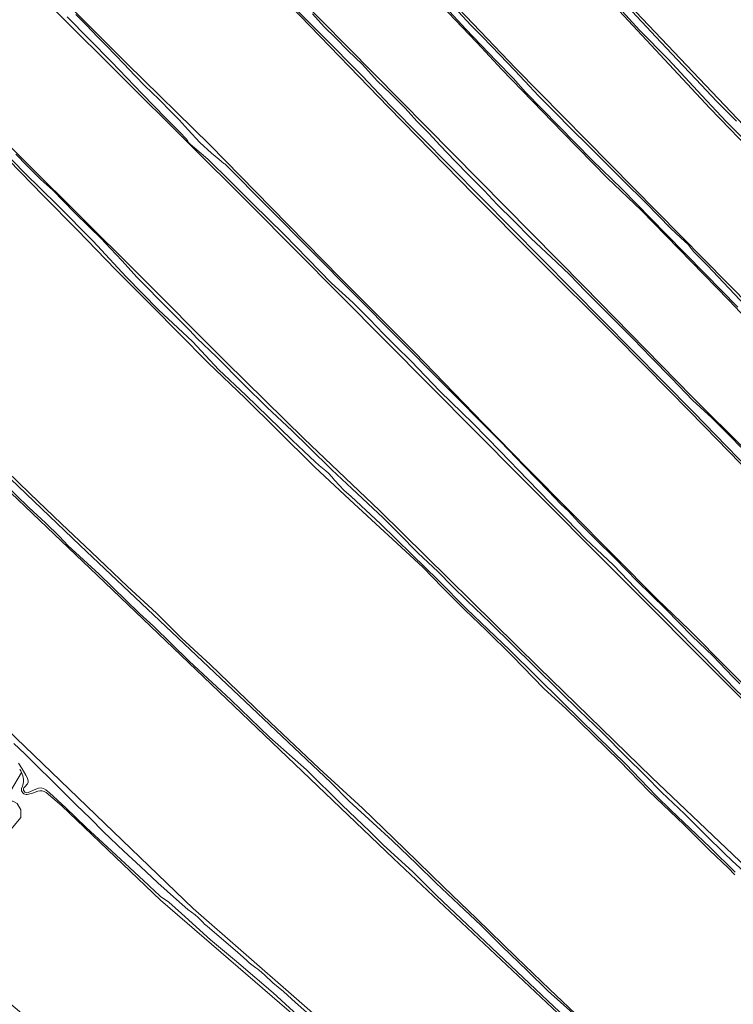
# Model space of a CAD drawing. Header units: metres. Extents: x 149984 to 156489, y 469398 to 478068.
# Tile 412 of 656: x 152679 to 152881, y 474618 to 474896. Entities that reach past the tile are written whole.
import ezdxf

# ---------------------------------------------------------------- set-up
doc = ezdxf.new("R2010")
doc.units = ezdxf.units.M
doc.header["$LTSCALE"] = 0.75
for name, color, linetype, lineweight in [('B-WE-GR-GRAS-GV', 252, 'Continuous', 13), ('B-WE-OG-TERREIN_OEVER-GV', 252, 'Continuous', 18), ('B-WE-OG-WATER-GV', 252, 'Continuous', 18), ('B-WE-OG-WATER_SLOOT-GV', 252, 'Continuous', 18)]:
    doc.layers.add(name, color=color, linetype=linetype, lineweight=lineweight)

msp = doc.modelspace()

# ---------------------------------------------------------------- linework, layer by layer
at = {"layer": 'B-WE-GR-GRAS-GV', "flags": 128}
for points in [[(152751.569, 475143.302), (152750.027, 475145.523), (152749.119, 475145.139), (152693.959, 475079.261), (152696.018, 475076.5), (152703.077, 475067.037), (152727.09, 475034.843), (152750.573, 475007.902), (152846.69, 474905.96), (152973.753, 474772.161), (153001.22, 474743.172), (153046.023, 474695.886), (153073.339, 474727.645), (152807.424, 475017.462)], [(152693.122, 475074.12), (152690.861, 475076.144), (152668.658, 475049.314), (152671.444, 475045.845), (152677.538, 475038.259), (152678.018, 475037.667), (152691.677, 475020.803), (152718.136, 474989.714), (152781.38, 474922.637), (152819.8, 474882.405), (152886.392, 474814.938)], [(152666.981, 475044.629), (152666.16, 475045.524), (152666.145, 475045.541), (152646.61, 475023.094), (152663.268, 475004.178), (152667.85, 474998.855), (152678.651, 474987.002), (152687.68, 474975.818), (152698.705, 474963.009), (152704.009, 474956.922), (152742.537, 474918.67), (152839.071, 474820.869), (152869.66, 474789.597), (152885.057, 474774.292), (152895.984, 474762.686), (152957.541, 474699.755), (152980.977, 474675.693), (153011.306, 474646.743), (153047.525, 474611.902)], [(152808.858, 474889.666), (152808.655, 474889.873), (152794.606, 474904.638), (152780.897, 474918.465), (152768.127, 474931.933), (152757.144, 474944.012), (152752.134, 474949.277), (152732.451, 474969.862), (152722.872, 474979.653), (152718.945, 474983.757), (152715.567, 474987.506), (152708.261, 474995.954), (152698.71, 475007.365), (152687.366, 475020.645), (152675.801, 475034.784)], [(152886.692, 474767.333), (152873.243, 474781.135), (152863.413, 474791.08), (152847.903, 474806.813), (152825.391, 474829.295), (152807.799, 474846.876), (152783.811, 474871.525), (152758.783, 474897.353), (152715.093, 474940.766), (152693.595, 474963.488), (152690.023, 474967.457), (152685.611, 474972.924), (152680.802, 474978.231), (152675.021, 474985.043), (152663.514, 474998.218), (152652.66, 475010.224), (152644.281, 475019.545)], [(152891.964, 474853.311), (152880.437, 474865.244), (152874.637, 474871.181), (152843.915, 474904.308), (152829.739, 474918.963), (152811.742, 474938.092), (152796.259, 474954.921), (152787.833, 474963.58), (152771.969, 474980.381), (152761.486, 474991.513)], [(152683.282, 474910.46), (152709.797, 474883.866), (152733.209, 474860.839), (152750.568, 474843.128), (152770.235, 474823.124), (152791.123, 474802.201), (152810.63, 474782.016), (152822.908, 474769.473), (152859.813, 474732.4), (152868.812, 474723.734), (152879.79, 474712.688), (152888.266, 474704.319)], [(152537.4, 474892.813), (152505.637, 474855.498), (152547.177, 474817.398), (152554.072, 474810.902), (152561.372, 474804.173), (152570.056, 474795.972), (152574.072, 474792.5), (152575.734, 474791.06), (152577.396, 474789.366), (152582.391, 474784.227), (152607.255, 474760.804), (152610.741, 474757.769), (152613.403, 474755.433), (152615.575, 474753.287), (152622.098, 474746.822), (152640.707, 474729.292), (152728.549, 474644.89), (152828.165, 474557.842)], [(152880.346, 474568.434), (152876.51, 474572.347), (152866.917, 474582.1), (152785.17, 474659.045), (152701.429, 474739.081), (152644.094, 474793.655), (152634.987, 474801.924), (152628.621, 474807.592), (152620.081, 474815.397), (152609.997, 474825.184), (152603.913, 474831.129), (152593.546, 474840.523), (152585.111, 474848.251), (152576.354, 474856.776), (152568.332, 474864.444), (152562.486, 474869.903), (152552.418, 474879.462), (152548.558, 474882.982), (152545.421, 474885.679), (152538.928, 474892.659)], [(153021.466, 474671.066), (153019.534, 474672.647), (153017.157, 474674.88), (152994.304, 474698.252), (152976.613, 474716.656), (152952.795, 474740.902), (152935.467, 474758.837), (152918.636, 474776.533), (152897.967, 474797.994), (152880.011, 474816.929), (152855.276, 474842.375), (152845.752, 474851.458), (152833.083, 474864.298), (152815.821, 474882.173), (152808.858, 474889.666)], [(152881.739, 474654.473), (152879.853, 474656.386), (152874.647, 474661.317), (152867.333, 474668.681), (152857.515, 474677.961), (152849.147, 474686.658), (152841.537, 474694.04), (152834.001, 474701.352), (152827.724, 474707.166), (152818.897, 474716.269), (152811.407, 474723.579), (152805.434, 474729.302), (152799.03, 474735.71), (152793.469, 474741.422), (152772.834, 474760.47), (152762.846, 474769.84), (152752.265, 474780.244), (152743.27, 474789.261), (152732.773, 474799.184), (152724.334, 474807.706), (152717.017, 474815.101), (152706.509, 474825.553), (152695.819, 474836.694), (152686.106, 474846.547), (152673.07, 474859.828)], [(152672.352, 474771.907), (152682.273, 474762.288), (152691.255, 474753.641), (152699.646, 474745.763), (152709.924, 474735.967), (152718.157, 474728.382), (152725.294, 474721.233), (152733.296, 474713.937), (152741.245, 474706.292), (152750.435, 474697.485), (152764.141, 474684.537), (152776.393, 474673.257), (152788.431, 474661.724), (152799.438, 474650.907), (152808.631, 474642.055), (152819.87, 474631.142), (152829.343, 474622.054), (152840.264, 474611.709)], [(152648.184, 474642.859), (152654.083, 474649.002), (152673.671, 474672.817), (152679.992, 474683.392)], [(152679.992, 474683.392), (152673.671, 474672.817), (152676.179, 474675.226), (152677.523, 474675.287), (152678.697, 474674.628), (152679.747, 474672.773), (152679.781, 474670.598), (152655.428, 474641.45), (152654.434, 474637.211), (152658.472, 474633.593), (152675.038, 474619.442), (152724.792, 474577.297)], [(152774.873, 474599.259), (152719.31, 474647.281), (152702.252, 474663.533), (152699.836, 474665.835), (152691.332, 474673.937), (152686.935, 474677.736)]]:
    msp.add_lwpolyline(points, dxfattribs=at)
msp.add_lwpolyline([(152586.665, 474952.317), (152586.665, 474950.2), (152635.48, 474901.252), (152712.342, 474825.052), (152737.727, 474799.472), (152759.921, 474777.727), (152781.192, 474757.405), (152807.373, 474731.708), (152826.184, 474713.136), (152858.259, 474681.913), (152961.579, 474583.752), (153019.92, 474528.454), (153031.694, 474517.474), (153050.347, 474542.212), (153044.195, 474548.109), (153023.518, 474567.929), (152935.518, 474652.279), (152821.085, 474766.976), (152744.621, 474843.97), (152671.993, 474916.201), (152610.212, 474979.304)], close=True, dxfattribs=at)
at = {"layer": 'B-WE-GR-GRAS-GV'}
for points in [[(152679.992, 474683.392, 0.0470503), (152679.443, 474684.344)], [(152680.499, 474681.484, 0.084999), (152679.992, 474683.392)], [(152679.992, 474678.88, 0.1566412), (152680.499, 474681.484)], [(152681.591, 474677.175, -0.5556434), (152679.992, 474678.88)], [(152684.556, 474678.087, -0.0590145), (152681.591, 474677.175)], [(152686.935, 474677.736, 0.210295), (152684.556, 474678.087)]]:
    msp.add_lwpolyline(points, format="xyb", dxfattribs=at)
at = {"layer": 'B-WE-OG-TERREIN_OEVER-GV', "flags": 128}
for points in [[(152973.753, 474772.161), (152846.69, 474905.96), (152750.573, 475007.902), (152727.09, 475034.843), (152703.077, 475067.037)], [(153022.084, 474670.68), (153023.522, 474672.571), (153023.498, 474672.545), (153007.458, 474689.148), (152984.353, 474712.234), (152886.392, 474814.938), (152819.8, 474882.405), (152781.38, 474922.637), (152718.136, 474989.714), (152691.677, 475020.803), (152678.018, 475037.667)], [(153047.525, 474611.902), (153011.306, 474646.743), (152980.977, 474675.693), (152957.541, 474699.755), (152895.984, 474762.686), (152885.057, 474774.292), (152869.66, 474789.597), (152839.071, 474820.869), (152742.537, 474918.67), (152704.009, 474956.922), (152698.705, 474963.009), (152687.68, 474975.818), (152678.651, 474987.002), (152667.85, 474998.855), (152663.268, 475004.178), (152646.61, 475023.094), (152646.281, 475022.888)], [(152644.281, 475019.545), (152652.66, 475010.224), (152663.514, 474998.218), (152675.021, 474985.043), (152680.802, 474978.231), (152685.611, 474972.924), (152690.023, 474967.457), (152693.595, 474963.488), (152715.093, 474940.766), (152758.783, 474897.353), (152783.811, 474871.525), (152807.799, 474846.876), (152825.391, 474829.295), (152847.903, 474806.813), (152863.413, 474791.08), (152873.243, 474781.135), (152886.692, 474767.333)], [(152935.954, 474717.425), (152870.073, 474785.291), (152784.268, 474872.007), (152776.425, 474880.261), (152764.714, 474892.074), (152754.524, 474902.354), (152743.593, 474913.533), (152733.381, 474923.448), (152724.086, 474932.695), (152717.916, 474938.717), (152712.717, 474944.071), (152705.642, 474951.366), (152697.413, 474960.149), (152689.694, 474968.907), (152678.544, 474981.928), (152667.181, 474995.253), (152657.887, 475005.754), (152649.527, 475014.58), (152645.197, 475019.009), (152644.829, 475019.426), (152644.571, 475019.877), (152644.501, 475020.132)], [(152737.186, 475017.76), (152738.535, 475015.907), (152742.383, 475011.61), (152748.061, 475005.607), (152751.625, 475001.942), (152756.546, 474996.792), (152761.486, 474991.513), (152771.969, 474980.381), (152787.833, 474963.58), (152796.259, 474954.921), (152811.742, 474938.092), (152829.739, 474918.963), (152843.915, 474904.308), (152874.637, 474871.181), (152880.437, 474865.244), (152891.964, 474853.311)], [(152888.266, 474704.319), (152879.79, 474712.688), (152868.812, 474723.734), (152859.813, 474732.4), (152822.908, 474769.473), (152810.63, 474782.016), (152791.123, 474802.201), (152770.235, 474823.124), (152750.568, 474843.128), (152733.209, 474860.839), (152709.797, 474883.866), (152683.282, 474910.46), (152682.784, 474911.509), (152682.34, 474912.502), (152681.455, 474913.606), (152679.575, 474914.598), (152676.034, 474917.852), (152655.891, 474937.595), (152634.573, 474959.538), (152623.311, 474971.204), (152614.088, 474981.843), (152612.83, 474983.86), (152612.23, 474983.791)], [(152610.212, 474979.304), (152671.993, 474916.201), (152744.621, 474843.97), (152821.085, 474766.976), (152935.518, 474652.279), (153023.518, 474567.929)], [(153029.445, 474514.96), (153031.2, 474516.922), (153031.694, 474517.474), (153019.92, 474528.454), (152961.579, 474583.752), (152858.259, 474681.913), (152826.184, 474713.136), (152807.373, 474731.708), (152781.192, 474757.405), (152759.921, 474777.727), (152737.727, 474799.472), (152712.342, 474825.052), (152635.48, 474901.252), (152586.665, 474950.2), (152586.665, 474952.317)], [(153042.536, 474695.066), (153035.503, 474702.452), (153018.526, 474720.475), (153013.684, 474725.493), (152953.907, 474789.255), (152895.371, 474850.872), (152886.349, 474860.396), (152879.262, 474867.425), (152872.415, 474874.753), (152862.848, 474885.029), (152854.807, 474893.257), (152849.911, 474898.64), (152841.689, 474907.212), (152831.9, 474917.439)], [(152794.606, 474904.638), (152808.655, 474889.873), (152808.858, 474889.666), (152815.821, 474882.173), (152833.083, 474864.298), (152845.752, 474851.458), (152855.276, 474842.375), (152880.011, 474816.929), (152897.967, 474797.994), (152918.636, 474776.533), (152935.467, 474758.837), (152952.795, 474740.902), (152976.613, 474716.656), (152994.304, 474698.252), (153017.157, 474674.88), (153019.534, 474672.647), (153021.466, 474671.066)], [(152762.238, 474897.853), (152765.587, 474894.18), (152768.738, 474891.073), (152772.316, 474887.482), (152776.417, 474883.519), (152780.61, 474878.98), (152784.296, 474875.377), (152788.452, 474871.198), (152791.754, 474867.522), (152795.138, 474864.129), (152798.408, 474860.683), (152802.495, 474856.356), (152806.544, 474852.28), (152810.854, 474847.928), (152814.542, 474843.935), (152819.238, 474839.324), (152823.998, 474834.486), (152831.287, 474827.692), (152835.076, 474824.052), (152839.547, 474819.453), (152843.564, 474815.415), (152847.603, 474811.37), (152852.989, 474805.987), (152858.088, 474800.715), (152863.943, 474794.778), (152869.799, 474788.683), (152875.273, 474783.616), (152877.997, 474780.879), (152880.53, 474778.367), (152883.481, 474775.376)], [(152882.623, 474814.906), (152873.263, 474824.488), (152862.27, 474835.661), (152849.805, 474848.425), (152841.368, 474856.545), (152822.569, 474875.697), (152818.999, 474879.695), (152814.317, 474884.536), (152809.884, 474889.125), (152805.625, 474893.557), (152799.878, 474899.746)], [(152803.594, 474898.494), (152807.032, 474894.68), (152810.34, 474891.347), (152815.305, 474886.299), (152819.445, 474881.973), (152822.309, 474878.819), (152826.185, 474874.709), (152831.033, 474869.945), (152835.312, 474865.485), (152840.464, 474860.433), (152843.369, 474857.531), (152850.136, 474850.798), (152856.534, 474844.417), (152863.6, 474837.213), (152866.332, 474834.651), (152868.566, 474832.693), (152869.139, 474831.951), (152869.643, 474831.158), (152870.133, 474830.586), (152874.028, 474826.705), (152878.534, 474821.949), (152884.782, 474815.321)], [(152851.39, 474899.947), (152859.409, 474891.43), (152865.422, 474885.02), (152870.729, 474879.375), (152876.662, 474873.122), (152882.255, 474867.585)], [(152882.119, 474706.693), (152872.54, 474716.538), (152863.781, 474725.417), (152855.669, 474733.403), (152847.43, 474742.021), (152842.686, 474746.46), (152839.504, 474749.41), (152834.214, 474754.931), (152829.576, 474759.524), (152823.179, 474766.127), (152815.319, 474774.264), (152807.708, 474782.038), (152798.312, 474791.224), (152790.181, 474799.66), (152785.735, 474804.005), (152782.351, 474807.365), (152778.366, 474811.591), (152773.695, 474816.229), (152767.686, 474821.762), (152760.971, 474828.633), (152754.224, 474835.541), (152745.305, 474844.261), (152739.177, 474850.396), (152732.647, 474856.772), (152728.932, 474859.98), (152727.698, 474861.008), (152727.204, 474861.513), (152726.988, 474861.913), (152726.653, 474862.492), (152726.019, 474863.135), (152725.266, 474863.885), (152720.781, 474868.372), (152714.099, 474875.279), (152705.451, 474884.342), (152692.921, 474897.045)], [(152695.338, 474897.723), (152698.257, 474894.761), (152701.522, 474891.285), (152703.805, 474889.031), (152706.679, 474886.139), (152708.777, 474883.895), (152712.067, 474880.342), (152714.854, 474877.579), (152718.795, 474873.759), (152722.485, 474869.952), (152724.589, 474867.89), (152727.148, 474865.086), (152730.414, 474861.504), (152733.715, 474858.494), (152735.748, 474856.821), (152736.527, 474856.111), (152737.194, 474855.606), (152737.479, 474855.439), (152798.767, 474793.724), (152814.545, 474777.874), (152815.431, 474776.921), (152822.13, 474770), (152829.014, 474762.923), (152832.543, 474759.218), (152834.662, 474757.218), (152837.653, 474754.026), (152842.323, 474749.326), (152847.87, 474743.894), (152854.1, 474737.505), (152862.247, 474729.519), (152869.679, 474721.95), (152875.477, 474716.34), (152881.142, 474710.391), (152883.14, 474708.444)], [(152881.849, 474655.181), (152874.73, 474662.182), (152869.052, 474667.64), (152863.766, 474672.649), (152859.493, 474676.736), (152852.77, 474683.736), (152851.136, 474685.501), (152842.668, 474693.723), (152832.854, 474703.393), (152818.118, 474717.958), (152805.868, 474729.652), (152797.828, 474737.777), (152790.347, 474745.011), (152781.491, 474753.662), (152773.167, 474761.427), (152771.153, 474763.185), (152769.871, 474764.53), (152768.471, 474766), (152767.781, 474766.934), (152766.794, 474768.007), (152766.014, 474768.651), (152765.094, 474769.414), (152764.165, 474770.156), (152762.976, 474771.274), (152761.648, 474772.521), (152759.747, 474774.279), (152758.279, 474775.671), (152756.554, 474777.306), (152749.739, 474783.9), (152743.404, 474790.041), (152735.747, 474797.238), (152728.287, 474805.194), (152718.758, 474814.233), (152709.602, 474823.533), (152700.192, 474833.652), (152690.053, 474843.874), (152680.853, 474852.867), (152671.346, 474862.504)], [(152673.07, 474859.828), (152686.106, 474846.547), (152695.819, 474836.694), (152706.509, 474825.553), (152717.017, 474815.101), (152724.334, 474807.706), (152732.773, 474799.184), (152743.27, 474789.261), (152752.265, 474780.244), (152762.846, 474769.84), (152772.834, 474760.47), (152793.469, 474741.422), (152799.03, 474735.71), (152805.434, 474729.302), (152811.407, 474723.579), (152818.897, 474716.269), (152827.724, 474707.166), (152834.001, 474701.352), (152841.537, 474694.04), (152849.147, 474686.658), (152857.515, 474677.961), (152867.333, 474668.681), (152874.647, 474661.317), (152879.853, 474656.386), (152881.739, 474654.473)], [(152678.321, 474858.198), (152681.576, 474854.87), (152685.465, 474851.081), (152688.786, 474848.044), (152691.797, 474844.918), (152695.018, 474841.599), (152699.054, 474837.651), (152702.488, 474834.377), (152705.163, 474831.523), (152708.307, 474828.155), (152712.664, 474823.35), (152715.315, 474820.699), (152719.053, 474816.839), (152723.132, 474812.775), (152727.545, 474808.373), (152729.541, 474806.207), (152735.157, 474800.871), (152742.804, 474793.111), (152749.366, 474786.707), (152756.506, 474779.954), (152761.211, 474775.382), (152767.732, 474768.922), (152773.379, 474763.679), (152777.894, 474759.4), (152782.296, 474755.389), (152786.73, 474750.949), (152792.052, 474745.525), (152797.859, 474740.086), (152801.817, 474736.033), (152806.048, 474731.955), (152812.512, 474725.701), (152819.069, 474719.267), (152824.685, 474713.698), (152832.291, 474706.176), (152837.69, 474700.927), (152844.177, 474694.67), (152851.037, 474687.81), (152856.307, 474682.612), (152861.139, 474677.684), (152867.477, 474671.716), (152873.725, 474665.439), (152878.598, 474660.669), (152881.045, 474658.268), (152885.116, 474654.637)], [(152944.464, 474454.624), (152929.741, 474467.499), (152928.132, 474468.899), (152924.863, 474471.742), (152916.237, 474478.694), (152906.007, 474487.887), (152828.165, 474557.842), (152728.549, 474644.89), (152640.707, 474729.292), (152622.098, 474746.822), (152615.575, 474753.287), (152613.403, 474755.433), (152610.741, 474757.769), (152607.255, 474760.804), (152582.391, 474784.227), (152577.396, 474789.366), (152575.734, 474791.06), (152574.072, 474792.5), (152570.056, 474795.972), (152561.372, 474804.173), (152554.072, 474810.902), (152547.177, 474817.398), (152505.637, 474855.498), (152504.788, 474854.51)], [(152644.094, 474793.655), (152701.429, 474739.081), (152785.17, 474659.045), (152866.917, 474582.1), (152876.51, 474572.347), (152880.346, 474568.434)], [(152652.815, 474789.298), (152696.543, 474747.584), (152767.501, 474680.514), (152772.685, 474675.307), (152779.298, 474669.139), (152784.866, 474664.008), (152791.735, 474657.542), (152797.248, 474652.046), (152803.624, 474646.017), (152809.855, 474640.158), (152815.812, 474634.244), (152823.069, 474627.274), (152828.947, 474621.573), (152835.915, 474615.313)], [(152840.264, 474611.709), (152829.343, 474622.054), (152819.87, 474631.142), (152808.631, 474642.055), (152799.438, 474650.907), (152788.431, 474661.724), (152776.393, 474673.257), (152764.141, 474684.537), (152750.435, 474697.485), (152741.245, 474706.292), (152733.296, 474713.937), (152725.294, 474721.233), (152718.157, 474728.382), (152709.924, 474735.967), (152699.646, 474745.763), (152691.255, 474753.641), (152682.273, 474762.288), (152672.352, 474771.907)], [(152835.393, 474612.639), (152828.809, 474618.8), (152821.906, 474625.362), (152811.249, 474635.53), (152797.334, 474648.615), (152790.668, 474655.241), (152782.253, 474662.911), (152778.396, 474666.823), (152770.682, 474674.165), (152760.534, 474684.156), (152750.095, 474693.324), (152739.136, 474703.897), (152727.356, 474714.841), (152717.317, 474724.75), (152713.378, 474728.325), (152701.972, 474739.435), (152693.083, 474747.595), (152690.693, 474750.098), (152686.727, 474753.937), (152682.059, 474758.314), (152674.756, 474765.347)], [(152677.803, 474691.527), (152680.857, 474688.652), (152683.782, 474685.77), (152689.204, 474680.418), (152695.545, 474674.103), (152699.393, 474670.446), (152703.177, 474666.633), (152708.871, 474661.083), (152713.621, 474656.771), (152718.513, 474652.213), (152723.792, 474647.409), (152727.033, 474644.625), (152729.075, 474643.107), (152729.914, 474642.397), (152730.696, 474641.593), (152731.271, 474641.002), (152731.709, 474640.518), (152732.441, 474639.874), (152735.843, 474637), (152740.42, 474633.145), (152742.63, 474631.166), (152743.757, 474630.118), (152744.403, 474629.521), (152745.077, 474628.972), (152746.255, 474628.172), (152746.849, 474627.746), (152747.805, 474626.942), (152748.804, 474626.025), (152751.083, 474623.899), (152754.052, 474621.451), (152757.425, 474618.35), (152760.569, 474615.608)], [(152680.864, 474679.285), (152681.625, 474680.131), (152681.845, 474680.589), (152681.858, 474680.903), (152681.767, 474681.4), (152681.533, 474681.925), (152681.194, 474682.636), (152680.181, 474684.438), (152679.117, 474686.05)], [(152684.021, 474678.654), (152681.828, 474677.71)], [(152758.054, 474614.786), (152751.179, 474621.085), (152740.781, 474629.952), (152733.418, 474636.069), (152725.176, 474643.489), (152721.629, 474646.659), (152720.108, 474647.695), (152719.389, 474648.247), (152718.721, 474648.846), (152717.892, 474649.646), (152715.9, 474651.531), (152711.95, 474655.142), (152705.407, 474661.214), (152698.212, 474667.817), (152692.507, 474673.337), (152687.837, 474677.611), (152686.883, 474678.48)], [(152934.438, 474396.135), (152813.5, 474502.254), (152784.625, 474526.514), (152724.792, 474577.297), (152675.038, 474619.442), (152658.472, 474633.593), (152654.434, 474637.211), (152655.428, 474641.45), (152679.781, 474670.598), (152679.747, 474672.773), (152678.697, 474674.628), (152677.523, 474675.287), (152676.179, 474675.226), (152673.671, 474672.817), (152654.083, 474649.002), (152648.184, 474642.859)], [(152686.935, 474677.736), (152691.332, 474673.937), (152699.836, 474665.835), (152702.252, 474663.533), (152719.31, 474647.281), (152774.873, 474599.259)]]:
    msp.add_lwpolyline(points, dxfattribs=at)
at = {"layer": 'B-WE-OG-TERREIN_OEVER-GV'}
for points in [[(152679.443, 474684.344, -0.0470503), (152679.992, 474683.392)], [(152679.992, 474683.392, -0.084999), (152680.499, 474681.484)], [(152680.499, 474681.484, -0.1566412), (152679.992, 474678.88)], [(152679.992, 474678.88, 0.5556434), (152681.591, 474677.175)], [(152681.828, 474677.71, -0.8551432), (152680.864, 474679.285)], [(152681.591, 474677.175, 0.0590145), (152684.556, 474678.087)], [(152686.883, 474678.48, 0.3011794), (152684.021, 474678.654)], [(152684.556, 474678.087, -0.210295), (152686.935, 474677.736)]]:
    msp.add_lwpolyline(points, format="xyb", dxfattribs=at)
at = {"layer": 'B-WE-OG-WATER-GV', "flags": 128}
for points in [[(152835.915, 474615.313), (152828.947, 474621.573), (152823.069, 474627.274), (152815.812, 474634.244), (152809.855, 474640.158), (152803.624, 474646.017), (152797.248, 474652.046), (152791.735, 474657.542), (152784.866, 474664.008), (152779.298, 474669.139), (152772.685, 474675.307), (152767.501, 474680.514), (152696.543, 474747.584), (152652.815, 474789.298)], [(152674.756, 474765.347), (152682.059, 474758.314), (152686.727, 474753.937), (152690.693, 474750.098), (152693.083, 474747.595), (152701.972, 474739.435), (152713.378, 474728.325), (152717.317, 474724.75), (152727.356, 474714.841), (152739.136, 474703.897), (152750.095, 474693.324), (152760.534, 474684.156), (152770.682, 474674.165), (152778.396, 474666.823), (152782.253, 474662.911), (152790.668, 474655.241), (152797.334, 474648.615), (152811.249, 474635.53), (152821.906, 474625.362), (152828.809, 474618.8), (152835.393, 474612.639)], [(152760.569, 474615.608), (152757.425, 474618.35), (152754.052, 474621.451), (152751.083, 474623.899), (152748.804, 474626.025), (152747.805, 474626.942), (152746.849, 474627.746), (152746.255, 474628.172), (152745.077, 474628.972), (152744.403, 474629.521), (152743.757, 474630.118), (152742.63, 474631.166), (152740.42, 474633.145), (152735.843, 474637), (152732.441, 474639.874), (152731.709, 474640.518), (152731.271, 474641.002), (152730.696, 474641.593), (152729.914, 474642.397), (152729.075, 474643.107), (152727.033, 474644.625), (152723.792, 474647.409), (152718.513, 474652.213), (152713.621, 474656.771), (152708.871, 474661.083), (152703.177, 474666.633), (152699.393, 474670.446), (152695.545, 474674.103), (152689.204, 474680.418), (152683.782, 474685.77), (152680.857, 474688.652), (152677.803, 474691.527)], [(152679.117, 474686.05), (152680.181, 474684.438), (152681.194, 474682.636), (152681.533, 474681.925), (152681.767, 474681.4), (152681.858, 474680.903), (152681.845, 474680.589), (152681.625, 474680.131), (152680.864, 474679.285)], [(152681.828, 474677.71), (152684.021, 474678.654)], [(152686.883, 474678.48), (152687.837, 474677.611), (152692.507, 474673.337), (152698.212, 474667.817), (152705.407, 474661.214), (152711.95, 474655.142), (152715.9, 474651.531), (152717.892, 474649.646), (152718.721, 474648.846), (152719.389, 474648.247), (152720.108, 474647.695), (152721.629, 474646.659), (152725.176, 474643.489), (152733.418, 474636.069), (152740.781, 474629.952), (152751.179, 474621.085), (152758.054, 474614.786)]]:
    msp.add_lwpolyline(points, dxfattribs=at)
at = {"layer": 'B-WE-OG-WATER-GV'}
for points in [[(152680.864, 474679.285, 0.8551432), (152681.828, 474677.71)], [(152684.021, 474678.654, -0.3011794), (152686.883, 474678.48)]]:
    msp.add_lwpolyline(points, format="xyb", dxfattribs=at)
at = {"layer": 'B-WE-OG-WATER_SLOOT-GV', "flags": 128}
for points in [[(152644.501, 475020.132), (152644.571, 475019.877), (152644.829, 475019.426), (152645.197, 475019.009), (152649.527, 475014.58), (152657.887, 475005.754), (152667.181, 474995.253), (152678.544, 474981.928), (152689.694, 474968.907), (152697.413, 474960.149), (152705.642, 474951.366), (152712.717, 474944.071), (152717.916, 474938.717), (152724.086, 474932.695), (152733.381, 474923.448), (152743.593, 474913.533), (152754.524, 474902.354), (152764.714, 474892.074), (152776.425, 474880.261), (152784.268, 474872.007), (152870.073, 474785.291), (152935.954, 474717.425)], [(152815.026, 474935.459), (152818.788, 474931.569), (152826.587, 474923.269), (152831.9, 474917.439), (152841.689, 474907.212), (152849.911, 474898.64), (152854.807, 474893.257), (152862.848, 474885.029), (152872.415, 474874.753), (152879.262, 474867.425), (152886.349, 474860.396), (152895.371, 474850.872), (152953.907, 474789.255), (153013.684, 474725.493), (153018.526, 474720.475), (153035.503, 474702.452), (153042.536, 474695.066)], [(152883.481, 474775.376), (152880.53, 474778.367), (152877.997, 474780.879), (152875.273, 474783.616), (152869.799, 474788.683), (152863.943, 474794.778), (152858.088, 474800.715), (152852.989, 474805.987), (152847.603, 474811.37), (152843.564, 474815.415), (152839.547, 474819.453), (152835.076, 474824.052), (152831.287, 474827.692), (152823.998, 474834.486), (152819.238, 474839.324), (152814.542, 474843.935), (152810.854, 474847.928), (152806.544, 474852.28), (152802.495, 474856.356), (152798.408, 474860.683), (152795.138, 474864.129), (152791.754, 474867.522), (152788.452, 474871.198), (152784.296, 474875.377), (152780.61, 474878.98), (152776.417, 474883.519), (152772.316, 474887.482), (152768.738, 474891.073), (152765.587, 474894.18), (152762.238, 474897.853)], [(152799.878, 474899.746), (152805.625, 474893.557), (152809.884, 474889.125), (152814.317, 474884.536), (152818.999, 474879.695), (152822.569, 474875.697), (152841.368, 474856.545), (152849.805, 474848.425), (152862.27, 474835.661), (152873.263, 474824.488), (152882.623, 474814.906)], [(152884.782, 474815.321), (152878.534, 474821.949), (152874.028, 474826.705), (152870.133, 474830.586), (152869.643, 474831.158), (152869.139, 474831.951), (152868.566, 474832.693), (152866.332, 474834.651), (152863.6, 474837.213), (152856.534, 474844.417), (152850.136, 474850.798), (152843.369, 474857.531), (152840.464, 474860.433), (152835.312, 474865.485), (152831.033, 474869.945), (152826.185, 474874.709), (152822.309, 474878.819), (152819.445, 474881.973), (152815.305, 474886.299), (152810.34, 474891.347), (152807.032, 474894.68), (152803.594, 474898.494)], [(152882.255, 474867.585), (152876.662, 474873.122), (152870.729, 474879.375), (152865.422, 474885.02), (152859.409, 474891.43), (152851.39, 474899.947)], [(152692.921, 474897.045), (152705.451, 474884.342), (152714.099, 474875.279), (152720.781, 474868.372), (152725.266, 474863.885), (152726.019, 474863.135), (152726.653, 474862.492), (152726.988, 474861.913), (152727.204, 474861.513), (152727.698, 474861.008), (152728.932, 474859.98), (152732.647, 474856.772), (152739.177, 474850.396), (152745.305, 474844.261), (152754.224, 474835.541), (152760.971, 474828.633), (152767.686, 474821.762), (152773.695, 474816.229), (152778.366, 474811.591), (152782.351, 474807.365), (152785.735, 474804.005)], [(152883.14, 474708.444), (152881.142, 474710.391), (152875.477, 474716.34), (152869.679, 474721.95), (152862.247, 474729.519), (152854.1, 474737.505), (152847.87, 474743.894), (152842.323, 474749.326), (152837.653, 474754.026), (152834.662, 474757.218), (152832.543, 474759.218), (152829.014, 474762.923), (152822.13, 474770), (152815.431, 474776.921), (152814.545, 474777.874), (152798.767, 474793.724), (152737.479, 474855.439), (152737.194, 474855.606), (152736.527, 474856.111), (152735.748, 474856.821), (152733.715, 474858.494), (152730.414, 474861.504), (152727.148, 474865.086), (152724.589, 474867.89), (152722.485, 474869.952), (152718.795, 474873.759), (152714.854, 474877.579), (152712.067, 474880.342), (152708.777, 474883.895), (152706.679, 474886.139), (152703.805, 474889.031), (152701.522, 474891.285), (152698.257, 474894.761), (152695.338, 474897.723)], [(152671.346, 474862.504), (152680.853, 474852.867), (152690.053, 474843.874), (152700.192, 474833.652), (152709.602, 474823.533), (152718.758, 474814.233), (152728.287, 474805.194), (152735.747, 474797.238), (152743.404, 474790.041), (152749.739, 474783.9), (152756.554, 474777.306), (152758.279, 474775.671), (152759.747, 474774.279), (152761.648, 474772.521), (152762.976, 474771.274), (152764.165, 474770.156), (152765.094, 474769.414), (152766.014, 474768.651), (152766.794, 474768.007), (152767.781, 474766.934), (152768.471, 474766), (152769.871, 474764.53), (152771.153, 474763.185), (152773.167, 474761.427), (152781.491, 474753.662), (152790.347, 474745.011), (152797.828, 474737.777), (152805.868, 474729.652), (152818.118, 474717.958), (152832.854, 474703.393), (152842.668, 474693.723), (152851.136, 474685.501)], [(152885.116, 474654.637), (152881.045, 474658.268), (152878.598, 474660.669), (152873.725, 474665.439), (152867.477, 474671.716), (152861.139, 474677.684), (152856.307, 474682.612), (152851.037, 474687.81), (152844.177, 474694.67), (152837.69, 474700.927), (152832.291, 474706.176), (152824.685, 474713.698), (152819.069, 474719.267), (152812.512, 474725.701), (152806.048, 474731.955), (152801.817, 474736.033), (152797.859, 474740.086), (152792.052, 474745.525), (152786.73, 474750.949), (152782.296, 474755.389), (152777.894, 474759.4), (152773.379, 474763.679), (152767.732, 474768.922), (152761.211, 474775.382), (152756.506, 474779.954), (152749.366, 474786.707), (152742.804, 474793.111), (152735.157, 474800.871), (152729.541, 474806.207), (152727.545, 474808.373), (152723.132, 474812.775), (152719.053, 474816.839), (152715.315, 474820.699), (152712.664, 474823.35), (152708.307, 474828.155), (152705.163, 474831.523), (152702.488, 474834.377), (152699.054, 474837.651), (152695.018, 474841.599), (152691.797, 474844.918), (152688.786, 474848.044), (152685.465, 474851.081), (152681.576, 474854.87), (152678.321, 474858.198)], [(152785.735, 474804.005), (152790.181, 474799.66), (152798.312, 474791.224), (152807.708, 474782.038), (152815.319, 474774.264), (152823.179, 474766.127), (152829.576, 474759.524), (152834.214, 474754.931), (152839.504, 474749.41), (152842.686, 474746.46), (152847.43, 474742.021), (152855.669, 474733.403), (152863.781, 474725.417), (152872.54, 474716.538), (152882.119, 474706.693), (152885.271, 474703.712), (152897.749, 474691.309), (152907.686, 474681.285), (152916.586, 474672.119), (152943.773, 474645.633), (152977.25, 474613.43), (153012.95, 474579.497), (153038.841, 474553.973), (153049.115, 474544.327)], [(152851.136, 474685.501), (152852.77, 474683.736), (152859.493, 474676.736), (152863.766, 474672.649), (152869.052, 474667.64), (152874.73, 474662.182), (152881.849, 474655.181)]]:
    msp.add_lwpolyline(points, dxfattribs=at)

doc.saveas('drawing.dxf')
